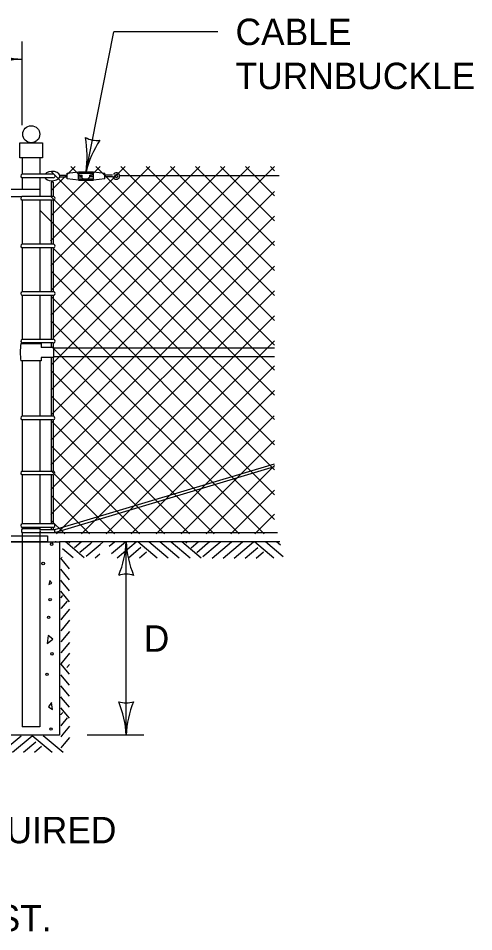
# Model space of a CAD drawing. Extents: x 49973.1 to 50021, y 49987.6 to 50015.4.
# Drawn here: x 50007.249 to 50008.283, y 49994.105 to 49996.179 of the extents above; entities that cross this region are included whole.
import ezdxf

# ---------------------------------------------------------------- set-up
doc = ezdxf.new("R2010")
doc.units = 0
for name, color, linetype in [('Level 1', 7, 'Continuous'), ('Level 2', 7, 'Continuous'), ('Level 3', 7, 'Continuous')]:
    doc.layers.add(name, color=color, linetype=linetype)

msp = doc.modelspace()

# ---------------------------------------------------------------- linework, layer by layer
at = {"layer": 'Level 1'}
for p, q in [((50007.2582, 49995.8618), (50007.2582, 49995.8247)), ((50007.2982, 49995.8618), (50007.2982, 49995.8247)), ((50007.4915, 49995.8424), (50007.3226, 49995.6736)), ((50007.5481, 49995.8424), (50007.323, 49995.6173)), ((50007.8309, 49995.8424), (50007.3233, 49995.3348)), ((50007.6611, 49995.8424), (50007.3234, 49995.5047)), ((50007.7742, 49995.8424), (50007.3236, 49995.3918)), ((50007.3783, 49995.8424), (50007.3238, 49995.788)), ((50007.4349, 49995.8424), (50007.3238, 49995.7314)), ((50007.6045, 49995.8424), (50007.3238, 49995.5617)), ((50007.7181, 49995.8424), (50007.3291, 49995.4539)), ((50007.8311, 49995.3799), (50007.3688, 49995.8424)), ((50007.8311, 49995.4365), (50007.4255, 49995.8424)), ((50007.8311, 49995.4931), (50007.4822, 49995.8424)), ((50007.8311, 49995.5496), (50007.5392, 49995.8424)), ((50007.8311, 49995.6063), (50007.5949, 49995.8424)), ((50007.8311, 49995.6628), (50007.6515, 49995.8424)), ((50007.8311, 49995.7192), (50007.7081, 49995.8424)), ((50007.8311, 49995.7759), (50007.7647, 49995.8424)), ((50007.8309, 49995.8327), (50007.8214, 49995.8424)), ((50007.3288, 49995.8247), (50007.2582, 49995.8247)), ((50007.2582, 49995.8166), (50007.2582, 49995.7903)), ((50007.3288, 49995.8166), (50007.2584, 49995.8166)), ((50007.2982, 49995.8166), (50007.2982, 49995.774)), ((50007.8311, 49995.3234), (50007.3238, 49995.831)), ((50007.3433, 49995.823), (50007.3603, 49995.823)), ((50007.3433, 49995.8188), (50007.3603, 49995.8188)), ((50007.3603, 49995.8273), (50007.386, 49995.8305)), ((50007.3603, 49995.8145), (50007.3603, 49995.8273)), ((50007.386, 49995.8113), (50007.3603, 49995.8145)), ((50007.386, 49995.8305), (50007.4203, 49995.8305)), ((50007.386, 49995.8273), (50007.4203, 49995.8273)), ((50007.386, 49995.8145), (50007.386, 49995.8273)), ((50007.386, 49995.823), (50007.3946, 49995.823)), ((50007.386, 49995.8188), (50007.3946, 49995.8188)), ((50007.386, 49995.8145), (50007.4203, 49995.8145)), ((50007.3946, 49995.8188), (50007.3946, 49995.823)), ((50007.4117, 49995.8188), (50007.4117, 49995.823)), ((50007.4203, 49995.823), (50007.4117, 49995.823)), ((50007.4203, 49995.8188), (50007.4117, 49995.8188)), ((50007.4203, 49995.8305), (50007.446, 49995.8273)), ((50007.4203, 49995.8145), (50007.4203, 49995.8273)), ((50007.446, 49995.8145), (50007.4203, 49995.8113)), ((50007.446, 49995.8145), (50007.446, 49995.8273)), ((50007.4632, 49995.823), (50007.446, 49995.823)), ((50007.4632, 49995.8188), (50007.446, 49995.8188)), ((50007.469, 49995.8193), (50007.4653, 49995.8171)), ((50007.8414, 49995.8212), (50007.4793, 49995.8212)), ((50007.3238, 49995.8071), (50007.3238, 49995.774)), ((50007.3288, 49995.8071), (50007.3238, 49995.8071)), ((50007.3288, 49995.8071), (50007.3288, 49995.774)), ((50007.386, 49995.8113), (50007.4203, 49995.8113)), ((50007.2982, 49995.7903), (50007.2145, 49995.7903)), ((50007.2577, 49995.7738), (50007.2145, 49995.7738)), ((50007.3287, 49995.774), (50007.2582, 49995.774)), ((50007.8311, 49995.7858), (50007.3238, 49995.2788)), ((50007.8311, 49995.2677), (50007.3242, 49995.7739)), ((50007.2582, 49995.766), (50007.2582, 49995.6659)), ((50007.3286, 49995.7659), (50007.2584, 49995.7659)), ((50007.2982, 49995.7659), (50007.2982, 49995.666)), ((50007.3238, 49995.7659), (50007.3238, 49995.666)), ((50007.3288, 49995.7659), (50007.3288, 49995.666)), ((50007.8311, 49995.2107), (50007.2982, 49995.7433)), ((50007.8311, 49995.7294), (50007.3231, 49995.2214)), ((50007.8311, 49995.673), (50007.3235, 49995.1654)), ((50007.3287, 49995.666), (50007.258, 49995.666)), ((50007.2582, 49995.6581), (50007.2582, 49995.558)), ((50007.3285, 49995.6579), (50007.2584, 49995.6579)), ((50007.2982, 49995.6579), (50007.2982, 49995.558)), ((50007.3238, 49995.6579), (50007.3238, 49995.558)), ((50007.8311, 49995.1538), (50007.3282, 49995.6567)), ((50007.3288, 49995.6579), (50007.3288, 49995.558)), ((50007.8311, 49995.6159), (50007.3235, 49995.1089)), ((50007.8311, 49995.0972), (50007.3236, 49995.6047)), ((50007.3287, 49995.558), (50007.2582, 49995.558)), ((50007.2582, 49995.55), (50007.2582, 49995.45)), ((50007.3286, 49995.5499), (50007.2584, 49995.5499)), ((50007.2982, 49995.5499), (50007.2982, 49995.45)), ((50007.8311, 49995.5599), (50007.3233, 49995.0521)), ((50007.3238, 49995.5499), (50007.3238, 49995.45)), ((50007.8311, 49995.0406), (50007.3241, 49995.5476)), ((50007.3288, 49995.5499), (50007.3288, 49995.45)), ((50007.8311, 49995.5033), (50007.3359, 49995.0081)), ((50007.8074, 49995.0081), (50007.3232, 49995.4921)), ((50007.3287, 49995.45), (50007.2579, 49995.45)), ((50007.2582, 49995.4421), (50007.2582, 49995.4402)), ((50007.3286, 49995.4419), (50007.2593, 49995.4419)), ((50007.2982, 49995.4419), (50007.2982, 49995.4402)), ((50007.3238, 49995.4419), (50007.3238, 49995.4318)), ((50007.3288, 49995.4419), (50007.3288, 49995.4318)), ((50007.8311, 49995.4466), (50007.3925, 49995.0081)), ((50007.3303, 49995.4318), (50007.3014, 49995.4318)), ((50007.7506, 49995.0081), (50007.3242, 49995.4345)), ((50007.3303, 49995.4089), (50007.3303, 49995.4318)), ((50007.8311, 49995.4303), (50007.3303, 49995.4303)), ((50007.2582, 49995.4012), (50007.2582, 49995.2753)), ((50007.2982, 49995.4012), (50007.2982, 49995.2753)), ((50007.3303, 49995.4089), (50007.3014, 49995.4089)), ((50007.3238, 49995.4089), (50007.3238, 49995.2753)), ((50007.3288, 49995.4089), (50007.3288, 49995.2753)), ((50007.8311, 49995.4103), (50007.3303, 49995.4103)), ((50007.694, 49995.0081), (50007.3229, 49995.3792)), ((50007.8311, 49995.3901), (50007.4491, 49995.0081)), ((50007.6378, 49995.0081), (50007.3239, 49995.3216)), ((50007.8311, 49995.3337), (50007.5055, 49995.0081)), ((50007.8264, 49995.3289), (50007.8216, 49995.3241)), ((50007.3285, 49995.2753), (50007.2582, 49995.2753)), ((50007.83, 49995.276), (50007.5621, 49995.0081)), ((50007.2582, 49995.2673), (50007.2582, 49995.1503)), ((50007.3281, 49995.2672), (50007.2584, 49995.2672)), ((50007.2982, 49995.2672), (50007.2982, 49995.1503)), ((50007.3238, 49995.2672), (50007.3238, 49995.1633)), ((50007.5815, 49995.0081), (50007.3242, 49995.2647)), ((50007.3288, 49995.2672), (50007.3288, 49995.1503)), ((50007.8311, 49995.2204), (50007.6187, 49995.0081)), ((50007.5242, 49995.0081), (50007.3241, 49995.2082)), ((50007.3285, 49995.1503), (50007.2582, 49995.1503)), ((50007.3238, 49995.1633), (50007.3238, 49995.1503)), ((50007.4678, 49995.0081), (50007.3256, 49995.1503)), ((50007.3323, 49995.0182), (50007.8311, 49995.1674)), ((50007.3323, 49995.0118), (50007.8311, 49995.161)), ((50007.8311, 49995.1638), (50007.6753, 49995.0081)), ((50007.2582, 49995.1423), (50007.2582, 49995.0312)), ((50007.3281, 49995.1422), (50007.2584, 49995.1422)), ((50007.2982, 49995.1422), (50007.2982, 49995.0312)), ((50007.3238, 49995.1422), (50007.3238, 49995.0312)), ((50007.3288, 49995.1422), (50007.3288, 49995.0312)), ((50007.4112, 49995.0081), (50007.3242, 49995.0951)), ((50007.8311, 49995.1073), (50007.7319, 49995.0081)), ((50007.8311, 49995.0531), (50007.7861, 49995.0081)), ((50007.3284, 49995.0312), (50007.2581, 49995.0312)), ((50007.3546, 49995.0081), (50007.323, 49995.0397)), ((50007.2983, 49995.0198), (50007.2579, 49995.0198)), ((50007.2983, 49995.0103), (50007.2579, 49995.0103)), ((50007.2582, 49995.0232), (50007.2582, 49995.0198)), ((50007.2582, 49995.0103), (50007.2582, 49994.5703)), ((50007.3283, 49995.0231), (50007.2583, 49995.0231)), ((50007.2982, 49995.0231), (50007.2982, 49995.0198)), ((50007.2982, 49995.0103), (50007.2982, 49994.5703)), ((50007.299, 49995.0118), (50007.3323, 49995.0118)), ((50007.2991, 49995.0182), (50007.3323, 49995.0182)), ((50007.3238, 49995.0231), (50007.3238, 49995.0182)), ((50007.8379, 49995.0103), (50007.3238, 49995.0103)), ((50007.3288, 49995.0231), (50007.3288, 49995.0182)), ((50007.3323, 49995.0118), (50007.3323, 49995.0182)), ((50007.2132, 49994.9903), (50007.3432, 49994.9903)), ((50007.3355, 49994.9902), (50007.3332, 49994.9902)), ((50007.3432, 49994.9903), (50007.3432, 49994.5512)), ((50007.8425, 49994.9902), (50007.3432, 49994.9902)), ((50007.3991, 49994.954), (50007.3562, 49994.9901)), ((50007.3641, 49994.9875), (50007.3672, 49994.9901)), ((50007.3768, 49994.9773), (50007.3922, 49994.9901)), ((50007.3893, 49994.9668), (50007.4139, 49994.9874)), ((50007.4032, 49994.9574), (50007.4355, 49994.9845)), ((50007.4139, 49994.9874), (50007.4172, 49994.9901)), ((50007.4355, 49994.9845), (50007.4423, 49994.9901)), ((50007.4556, 49994.9803), (50007.4673, 49994.9901)), ((50007.4612, 49994.9641), (50007.4923, 49994.9901)), ((50007.4741, 49994.954), (50007.5172, 49994.9901)), ((50007.4741, 49994.954), (50007.5172, 49994.9901)), ((50007.5642, 49994.9535), (50007.5207, 49994.9901)), ((50007.5892, 49994.9535), (50007.5457, 49994.9901)), ((50007.6142, 49994.9535), (50007.5707, 49994.9901)), ((50007.5962, 49994.9896), (50007.5957, 49994.9901)), ((50007.6392, 49994.9535), (50007.5962, 49994.9896)), ((50007.6642, 49994.9535), (50007.6207, 49994.9901)), ((50007.6292, 49994.987), (50007.6329, 49994.9901)), ((50007.6419, 49994.9768), (50007.6576, 49994.9899)), ((50007.6544, 49994.9663), (50007.679, 49994.9869)), ((50007.6576, 49994.9899), (50007.6579, 49994.9901)), ((50007.6683, 49994.9569), (50007.7006, 49994.984)), ((50007.679, 49994.9869), (50007.6829, 49994.9901)), ((50007.6892, 49994.9535), (50007.733, 49994.9901)), ((50007.7006, 49994.984), (50007.708, 49994.9901)), ((50007.7142, 49994.9535), (50007.758, 49994.9901)), ((50007.7392, 49994.9535), (50007.7829, 49994.9901)), ((50007.8293, 49994.953), (50007.7852, 49994.9901)), ((50007.8503, 49994.9562), (50007.8102, 49994.9901)), ((50007.8443, 49994.9823), (50007.8352, 49994.9901)), ((50007.3741, 49994.954), (50007.3495, 49994.9746)), ((50007.4241, 49994.954), (50007.4345, 49994.9627)), ((50007.4991, 49994.954), (50007.5275, 49994.9778)), ((50007.5241, 49994.954), (50007.5404, 49994.9677)), ((50007.7642, 49994.9535), (50007.7926, 49994.9773)), ((50007.7892, 49994.9535), (50007.8055, 49994.9672)), ((50007.3655, 49994.9292), (50007.3456, 49994.9529)), ((50007.3491, 49994.954), (50007.3478, 49994.9551)), ((50007.3655, 49994.9042), (50007.3456, 49994.9279)), ((50007.3471, 49994.9012), (50007.3456, 49994.9029)), ((50007.3655, 49994.8792), (50007.3471, 49994.9012)), ((50007.3497, 49994.8682), (50007.3455, 49994.8632)), ((50007.3655, 49994.8542), (50007.3456, 49994.8779)), ((50007.3468, 49994.8398), (50007.3456, 49994.8383)), ((50007.3599, 49994.8555), (50007.3468, 49994.8398)), ((50007.3498, 49994.8184), (50007.3456, 49994.8133)), ((50007.3655, 49994.8371), (50007.3498, 49994.8184)), ((50007.3527, 49994.7968), (50007.3456, 49994.7882)), ((50007.3655, 49994.812), (50007.3527, 49994.7968)), ((50007.3655, 49994.787), (50007.3456, 49994.7632)), ((50007.3655, 49994.762), (50007.3456, 49994.7382)), ((50007.3655, 49994.7371), (50007.3456, 49994.7134)), ((50007.3655, 49994.6897), (50007.3456, 49994.7134)), ((50007.3655, 49994.712), (50007.3594, 49994.7048)), ((50007.3655, 49994.6647), (50007.3456, 49994.6884)), ((50007.3655, 49994.6397), (50007.3456, 49994.6634)), ((50007.3476, 49994.6361), (50007.3456, 49994.6384)), ((50007.3655, 49994.6147), (50007.3476, 49994.6361)), ((50007.3655, 49994.5897), (50007.3456, 49994.6134)), ((50007.346, 49994.5981), (50007.3456, 49994.5976)), ((50007.3502, 49994.6031), (50007.346, 49994.5981)), ((50007.3604, 49994.5904), (50007.3473, 49994.5747)), ((50007.2982, 49994.5703), (50007.2582, 49994.5703)), ((50007.3473, 49994.5747), (50007.3456, 49994.5726)), ((50007.3655, 49994.5714), (50007.3503, 49994.5533)), ((50007.2111, 49994.5124), (50007.2561, 49994.55)), ((50007.3432, 49994.5512), (50007.2132, 49994.5512)), ((50007.2361, 49994.5124), (50007.2809, 49994.55)), ((50007.3262, 49994.5119), (50007.2809, 49994.55)), ((50007.3512, 49994.5119), (50007.3059, 49994.55)), ((50007.3503, 49994.5533), (50007.3456, 49994.5476)), ((50007.2611, 49994.5124), (50007.2895, 49994.5362)), ((50007.3532, 49994.5317), (50007.3456, 49994.5225)), ((50007.3655, 49994.5463), (50007.3532, 49994.5317)), ((50007.2861, 49994.5124), (50007.3024, 49994.5261))]:
    msp.add_line(p, q, dxfattribs=at)
for points in [[(50007.3041, 49995.8961), (50007.3041, 49995.8618), (50007.2532, 49995.8618), (50007.2532, 49995.8961)], [(50007.2103, 49994.9905), (50007.2103, 49995.0036), (50007.3158, 49995.0036), (50007.3158, 49994.9905)], [(50007.3257, 49994.8966), (50007.3209, 49994.9028), (50007.3189, 49994.8932)], [(50007.3278, 49994.769), (50007.3168, 49994.7772), (50007.3147, 49994.7593)], [(50007.3271, 49994.6098), (50007.325, 49994.6255), (50007.3182, 49994.6153)]]:
    msp.add_lwpolyline(points, close=True, dxfattribs=at)
for points in [[(50007.2555, 49995.4402), (50007.3014, 49995.4402), (50007.3014, 49995.4318)], [(50007.3014, 49995.4089), (50007.3014, 49995.4012), (50007.2555, 49995.4012)]]:
    msp.add_lwpolyline(points, dxfattribs=at)
for centre, radius in [((50007.2788, 49995.9157), 0.0194), ((50007.325, 49994.985), 0.00279), ((50007.3058, 49994.9411), 0.00279), ((50007.3216, 49994.8588), 0.00279), ((50007.3182, 49994.819), 0.00279), ((50007.3257, 49994.7359), 0.00279), ((50007.3147, 49994.6893), 0.00279), ((50007.3236, 49994.5651), 0.00279)]:
    msp.add_circle(centre, radius, dxfattribs=at)
for centre, radius, start, end in [((50007.2593, 49995.8207), 0.00417, 104.8473, 257.4184), ((50007.3288, 49995.8207), 0.00405, 269.3348, 90.4595), ((50007.4632, 49995.8252), 0.00642, 270, 333.6122), ((50007.4718, 49995.8209), 0.00749, 210.935, 153.6122), ((50007.4718, 49995.8209), 0.00321, 210.2657, 153.6122), ((50007.2593, 49995.77), 0.00417, 104.8473, 257.4184), ((50007.3288, 49995.77), 0.00405, 266.824, 92.0788), ((50007.2593, 49995.662), 0.00417, 107.9833, 257.4184), ((50007.3288, 49995.662), 0.00405, 265.0998, 92.0788), ((50007.2593, 49995.554), 0.00417, 104.8473, 257.4184), ((50007.3288, 49995.554), 0.00405, 266.824, 270.7491), ((50007.3288, 49995.554), 0.00405, 270.7491, 92.0788), ((50007.36, 49995.4207), 0.1063, 169.4297, 190.5658), ((50007.2593, 49995.4461), 0.00417, 109.5021, 270.4471), ((50007.3288, 49995.446), 0.00405, 266.824, 92.0788), ((50007.2593, 49995.2713), 0.00417, 104.8473, 257.4184), ((50007.3283, 49995.2713), 0.00405, 266.824, 87.9212), ((50007.2593, 49995.1463), 0.00417, 104.8473, 257.4184), ((50007.3283, 49995.1463), 0.00405, 266.824, 87.9212), ((50007.2592, 49995.0272), 0.00417, 104.8473, 257.4184), ((50007.3285, 49995.0272), 0.00405, 266.824, 92.0788), ((50007.2666, 49995.0151), 0.00992, 151.3252, 208.5571), ((50007.2903, 49995.0151), 0.00931, 329.2674, 30.6196)]:
    msp.add_arc(centre, radius, start, end, dxfattribs=at)
for start_param, end_param in [(3.521347, 4.569027), (4.569027, 9.026485)]:
    msp.add_ellipse((50007.3262, 49995.8207), major_axis=(0.0175, 0.0001), ratio=0.610393, start_param=start_param, end_param=end_param, dxfattribs=at)
at = {"layer": 'Level 3'}
for p, q in [((50007.4032, 49995.8305), (50007.4661, 49996.1481)), ((50007.7023, 49996.1481), (50007.4661, 49996.1481)), ((50007.2582, 49995.9361), (50007.2582, 49996.1261)), ((50004.4885, 49996.0861), (50007.2582, 49996.0861)), ((50007.4941, 49994.5512), (50007.4941, 49994.9902)), ((50007.5341, 49994.5512), (50007.4055, 49994.5512))]:
    msp.add_line(p, q, dxfattribs=at)
for centre, radius, start, end in [((50007.2674, 49996.3083), 0.2223, 247.456, 267.6395), ((50007.2697, 49995.8534), 0.233, 92.8273, 112.0772), ((50007.4281, 49995.9563), 0.0548, 240.9297, 276.6521), ((50007.1727, 49995.8645), 0.233, 351.6182, 10.868), ((50007.6193, 49995.7784), 0.2223, 146.2469, 166.4304), ((50007.272, 49994.9994), 0.2223, 337.456, 357.6395), ((50007.7268, 49995.0017), 0.233, 182.8273, 202.0772), ((50007.4941, 49994.862), 0.0548, 72.1388, 107.8612), ((50007.4941, 49994.6794), 0.0548, 252.1388, 287.8612), ((50007.2614, 49994.5397), 0.233, 2.8273, 22.0772), ((50007.7162, 49994.5421), 0.2223, 157.456, 177.6395)]:
    msp.add_arc(centre, radius, start, end, dxfattribs=at)

# ---------------------------------------------------------------- texts
at = {"layer": 'Level 2'}
for s, p in [('CABLE', (50007.7423, 49996.1181)), ('TURNBUCKLE', (50007.7423, 49996.0181)), ('D', (50007.5341, 49994.7407)), ('NO CONCRETE BLOCK REQUIRED', (50006.1391, 49994.3058)), ('LATCHES DIRECTLY TO POST.', (50006.1391, 49994.1058))]:
    msp.add_text(s, height=0.06, dxfattribs=at).set_placement(p)

doc.saveas('drawing.dxf')
